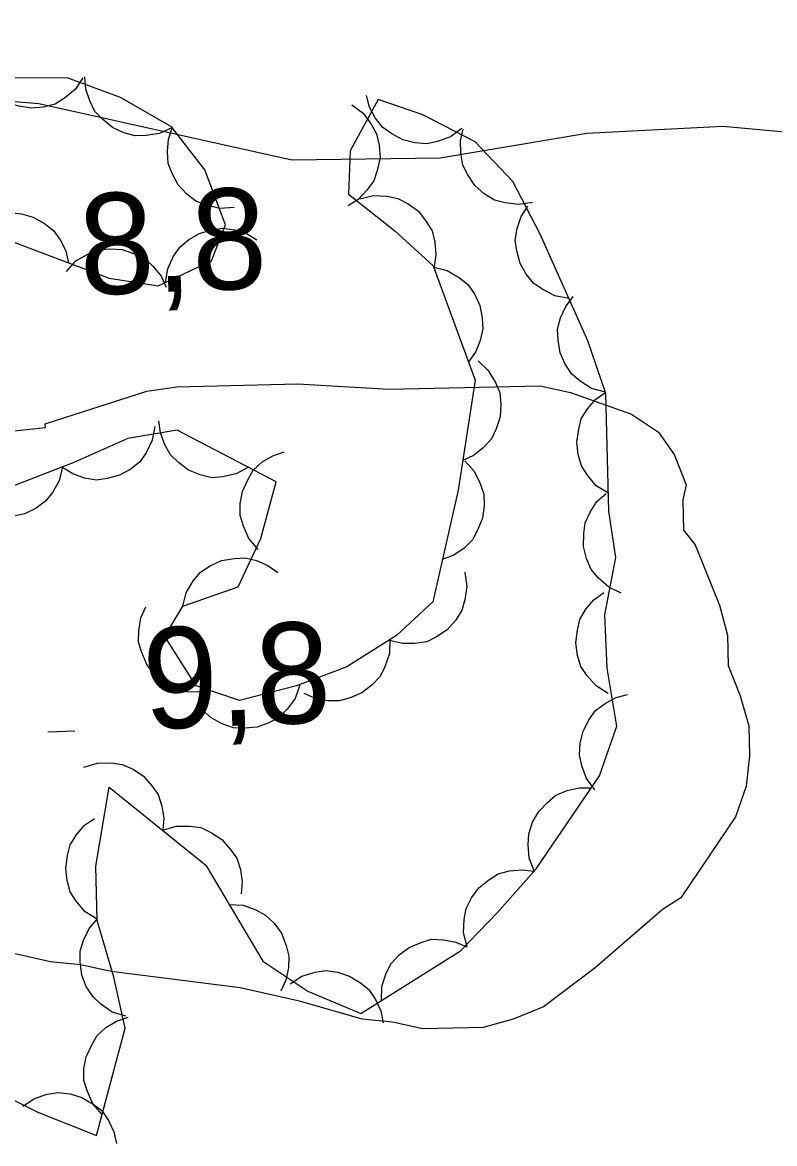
# Model space of a CAD drawing. Extents: x 336540 to 340074, y 5572036 to 5573747.
# Drawn here: x 337594.62 to 337616.98, y 5573470.22 to 5573503.54 of the extents above; entities that cross this region are included whole.
import ezdxf

# ---------------------------------------------------------------- set-up
doc = ezdxf.new("R2010")
doc.units = 0
for name, color, linetype in [('Niveau 2', 7, 'Continuous'), ('Niveau 3', 7, 'Continuous'), ('Niveau 44', 7, 'Continuous')]:
    doc.layers.add(name, color=color, linetype=linetype)

msp = doc.modelspace()

# ---------------------------------------------------------------- linework, layer by layer
at = {"layer": 'Niveau 2'}
for points in [[(337646.39, 5573497.81), (337641.91, 5573499.45), (337634.96, 5573499.58), (337630.85, 5573500.4), (337620.22, 5573500.01), (337615.44, 5573500.45), (337611.4, 5573500.24), (337607.04, 5573499.51), (337602.63, 5573499.45), (337595.11, 5573501.12), (337591.36, 5573501.43), (337581.07, 5573500.72), (337578.53, 5573500.93), (337576.28, 5573501.68), (337572.98, 5573503.54), (337571.46, 5573503.47), (337568.15, 5573501.76)], [(337595.31, 5573491.5), (337595.3, 5573491.61), (337598.32, 5573492.58), (337599.21, 5573492.71), (337602.81, 5573492.8), (337605.51, 5573492.64), (337610.01, 5573492.74), (337610.91, 5573492.54), (337612.73, 5573491.9), (337613.53, 5573491.36), (337613.99, 5573490.7), (337614.35, 5573489.8), (337614.25, 5573489.35), (337614.27, 5573488.45), (337614.62, 5573488.01), (337615.34, 5573486.22), (337615.58, 5573485.33), (337615.6, 5573484.43), (337615.96, 5573483.53), (337616.21, 5573482.64), (337616.23, 5573481.74), (337616.14, 5573480.84), (337615.82, 5573479.93), (337614.19, 5573477.52), (337613.64, 5573477.17), (337611.65, 5573475.44), (337610.11, 5573474.28), (337609.21, 5573473.92), (337608.32, 5573473.67), (337606.52, 5573473.63), (337605.62, 5573473.83), (337604.72, 5573473.92), (337602.9, 5573474.44), (337601.09, 5573474.85), (337597.26, 5573475.33), (337596.35, 5573475.53), (337595.45, 5573475.62), (337593.64, 5573476.03)], [(337567.34, 5573489.82), (337568.43, 5573491.31), (337569.09, 5573492.01), (337569.87, 5573492.36), (337570.54, 5573492.38), (337572.35, 5573491.97), (337573.25, 5573491.88), (337574.15, 5573491.9), (337575.94, 5573492.39), (337577.73, 5573492.66), (337580.44, 5573492.27), (337584.94, 5573492.38), (337585.84, 5573492.29), (337586.74, 5573492.08), (337589.46, 5573491.13), (337592.5, 5573491.2), (337595.31, 5573491.5)]]:
    msp.add_lwpolyline(points, dxfattribs=at)
at = {"layer": 'Niveau 3'}
msp.add_line((337595.38, 5573482.46), (337596.18, 5573482.49), dxfattribs=at)
at = {"layer": 'Niveau 44'}
for points in [[(337590.56, 5573498.92), (337594, 5573497.15), (337597.2, 5573495.94), (337598.66, 5573495.71), (337600.24, 5573496.45), (337600.66, 5573497.52), (337600.04, 5573499.16), (337599.05, 5573500.44), (337597.54, 5573501.31), (337595.95, 5573501.89), (337592.44, 5573501.87), (337590.56, 5573498.92)], [(337596.42, 5573501.89), (337596.19, 5573501.55), (337595.87, 5573501.29), (337595.59, 5573501.11), (337595.25, 5573501.02), (337594.88, 5573500.99), (337594.51, 5573501.05), (337594.19, 5573501.14), (337593.9, 5573501.33), (337593.62, 5573501.58), (337593.42, 5573501.88)], [(337599.08, 5573500.42), (337598.7, 5573500.24), (337598.3, 5573500.18), (337597.97, 5573500.17), (337597.63, 5573500.26), (337597.3, 5573500.42), (337597, 5573500.66), (337596.77, 5573500.89), (337596.62, 5573501.21), (337596.51, 5573501.56), (337596.48, 5573501.92)], [(337593.62, 5573471.88), (337595.08, 5573471.15), (337596.82, 5573470.46), (337597.67, 5573473.65), (337597.34, 5573475.17), (337596.84, 5573476.85), (337596.8, 5573478.46), (337597.2, 5573480.81), (337600.07, 5573478.49), (337601.77, 5573475.64), (337603.1, 5573474.75), (337604.68, 5573474.09), (337607.64, 5573475.95), (337608.73, 5573477.08), (337609.89, 5573478.39), (337611.78, 5573481.15), (337612.29, 5573482.63), (337612, 5573484.35), (337611.93, 5573485.93), (337612.26, 5573487.64), (337612.05, 5573489.01), (337611.96, 5573492.51), (337611.43, 5573494.08), (337610.01, 5573497.25), (337609.2, 5573498.81), (337608.08, 5573499.99), (337606.52, 5573500.79), (337605.2, 5573501.25), (337604.36, 5573499.72), (337604.31, 5573498.44), (337605.69, 5573497.35), (337606.83, 5573496.31), (337608.08, 5573492.91), (337607.57, 5573489.64), (337606.82, 5573486.32), (337605.74, 5573485.32), (337604.26, 5573484.39), (337602.77, 5573483.82), (337601.07, 5573483.39), (337599.79, 5573483.82), (337598.85, 5573485.29), (337599.39, 5573486.19), (337601.03, 5573486.77), (337601.71, 5573488.2), (337602.16, 5573489.89), (337599.22, 5573491.42), (337597.75, 5573491.17), (337596.15, 5573490.46), (337592.92, 5573489.21)], [(337604.41, 5573501.09), (337604.75, 5573500.84), (337604.99, 5573500.52), (337605.15, 5573500.23), (337605.23, 5573499.89), (337605.25, 5573499.52), (337605.17, 5573499.14), (337605.07, 5573498.83), (337604.86, 5573498.55), (337604.6, 5573498.28), (337604.3, 5573498.09)], [(337607.68, 5573500.39), (337607.35, 5573500.14), (337606.96, 5573500), (337606.64, 5573499.93), (337606.29, 5573499.96), (337605.93, 5573500.05), (337605.6, 5573500.23), (337605.33, 5573500.42), (337605.11, 5573500.7), (337604.94, 5573501.02), (337604.85, 5573501.37)], [(337600.91, 5573498.04), (337600.49, 5573498.01), (337600.09, 5573498.11), (337599.78, 5573498.23), (337599.51, 5573498.44), (337599.25, 5573498.71), (337599.07, 5573499.05), (337598.95, 5573499.35), (337598.93, 5573499.7), (337598.96, 5573500.07), (337599.07, 5573500.41)], [(337609.78, 5573498.19), (337609.37, 5573498.13), (337608.97, 5573498.18), (337608.65, 5573498.26), (337608.35, 5573498.45), (337608.07, 5573498.69), (337607.86, 5573499.01), (337607.71, 5573499.3), (337607.65, 5573499.65), (337607.64, 5573500.02), (337607.72, 5573500.37)], [(337604.65, 5573498.3), (337605.05, 5573498.4), (337605.46, 5573498.38), (337605.78, 5573498.31), (337606.09, 5573498.15), (337606.39, 5573497.93), (337606.62, 5573497.62), (337606.8, 5573497.35), (337606.88, 5573497.01), (337606.91, 5573496.64), (337606.86, 5573496.28)], [(337610.87, 5573495.34), (337610.45, 5573495.41), (337610.09, 5573495.6), (337609.82, 5573495.78), (337609.6, 5573496.06), (337609.42, 5573496.38), (337609.32, 5573496.75), (337609.27, 5573497.07), (337609.33, 5573497.42), (337609.45, 5573497.77), (337609.64, 5573498.08)], [(337593.19, 5573497.46), (337593.53, 5573497.7), (337593.91, 5573497.83), (337594.24, 5573497.89), (337594.59, 5573497.85), (337594.94, 5573497.75), (337595.28, 5573497.56), (337595.54, 5573497.36), (337595.74, 5573497.08), (337595.91, 5573496.75), (337595.99, 5573496.4)], [(337598.87, 5573495.81), (337598.94, 5573496.22), (337599.11, 5573496.59), (337599.3, 5573496.86), (337599.57, 5573497.09), (337599.88, 5573497.27), (337600.25, 5573497.38), (337600.58, 5573497.43), (337600.92, 5573497.38), (337601.28, 5573497.27), (337601.59, 5573497.08)], [(337595.93, 5573496.14), (337596.21, 5573496.45), (337596.56, 5573496.65), (337596.87, 5573496.78), (337597.22, 5573496.81), (337597.59, 5573496.79), (337597.95, 5573496.66), (337598.25, 5573496.53), (337598.51, 5573496.29), (337598.74, 5573496), (337598.89, 5573495.67)], [(337606.85, 5573496.27), (337607.25, 5573496.17), (337607.6, 5573495.96), (337607.86, 5573495.75), (337608.06, 5573495.47), (337608.22, 5573495.13), (337608.29, 5573494.76), (337608.31, 5573494.43), (337608.23, 5573494.09), (337608.09, 5573493.74), (337607.88, 5573493.45)], [(337611.95, 5573492.55), (337611.54, 5573492.66), (337611.2, 5573492.88), (337610.95, 5573493.09), (337610.75, 5573493.38), (337610.61, 5573493.72), (337610.55, 5573494.1), (337610.53, 5573494.42), (337610.62, 5573494.76), (337610.77, 5573495.1), (337610.99, 5573495.39)], [(337608.17, 5573493.48), (337608.47, 5573493.2), (337608.68, 5573492.84), (337608.81, 5573492.54), (337608.84, 5573492.19), (337608.82, 5573491.82), (337608.7, 5573491.46), (337608.56, 5573491.16), (337608.32, 5573490.9), (337608.03, 5573490.67), (337607.71, 5573490.52)], [(337612.04, 5573489.55), (337611.68, 5573489.77), (337611.42, 5573490.08), (337611.24, 5573490.36), (337611.14, 5573490.7), (337611.1, 5573491.07), (337611.16, 5573491.45), (337611.23, 5573491.76), (337611.42, 5573492.06), (337611.67, 5573492.34), (337611.96, 5573492.55)], [(337598.56, 5573491.53), (337598.48, 5573491.12), (337598.3, 5573490.75), (337598.11, 5573490.48), (337597.84, 5573490.26), (337597.51, 5573490.08), (337597.14, 5573489.99), (337596.82, 5573489.94), (337596.47, 5573490), (337596.12, 5573490.12), (337595.81, 5573490.31)], [(337601.34, 5573490.32), (337600.97, 5573490.12), (337600.57, 5573490.04), (337600.25, 5573490.01), (337599.9, 5573490.09), (337599.56, 5573490.23), (337599.26, 5573490.46), (337599.02, 5573490.69), (337598.85, 5573490.99), (337598.72, 5573491.34), (337598.68, 5573491.7)], [(337601.63, 5573487.88), (337601.35, 5573488.2), (337601.19, 5573488.57), (337601.09, 5573488.89), (337601.09, 5573489.24), (337601.16, 5573489.6), (337601.32, 5573489.95), (337601.48, 5573490.23), (337601.74, 5573490.47), (337602.06, 5573490.66), (337602.4, 5573490.78)], [(337607.77, 5573490.51), (337608.05, 5573490.2), (337608.23, 5573489.84), (337608.34, 5573489.52), (337608.35, 5573489.17), (337608.3, 5573488.81), (337608.15, 5573488.45), (337608, 5573488.16), (337607.75, 5573487.92), (337607.44, 5573487.71), (337607.1, 5573487.58)], [(337595.81, 5573490.33), (337595.71, 5573489.92), (337595.51, 5573489.57), (337595.31, 5573489.31), (337595.03, 5573489.1), (337594.69, 5573488.94), (337594.32, 5573488.86), (337593.99, 5573488.83), (337593.65, 5573488.9), (337593.31, 5573489.04), (337593.01, 5573489.24)], [(337612.42, 5573486.58), (337612.05, 5573486.76), (337611.74, 5573487.03), (337611.53, 5573487.28), (337611.39, 5573487.61), (337611.3, 5573487.96), (337611.31, 5573488.35), (337611.35, 5573488.67), (337611.5, 5573488.99), (337611.7, 5573489.3), (337611.97, 5573489.54)], [(337599.39, 5573486.19), (337599.49, 5573486.59), (337599.7, 5573486.94), (337599.91, 5573487.2), (337600.2, 5573487.39), (337600.54, 5573487.55), (337600.92, 5573487.61), (337601.24, 5573487.63), (337601.58, 5573487.55), (337601.92, 5573487.4), (337602.21, 5573487.19)], [(337607.77, 5573487.2), (337607.83, 5573486.78), (337607.77, 5573486.38), (337607.68, 5573486.06), (337607.49, 5573485.77), (337607.25, 5573485.49), (337606.93, 5573485.28), (337606.64, 5573485.13), (337606.29, 5573485.08), (337605.92, 5573485.08), (337605.57, 5573485.16)], [(337612.03, 5573483.6), (337611.68, 5573483.82), (337611.41, 5573484.12), (337611.22, 5573484.4), (337611.12, 5573484.73), (337611.07, 5573485.1), (337611.12, 5573485.48), (337611.19, 5573485.8), (337611.37, 5573486.1), (337611.61, 5573486.38), (337611.9, 5573486.6)], [(337599.9, 5573483.64), (337599.49, 5573483.65), (337599.1, 5573483.78), (337598.8, 5573483.93), (337598.54, 5573484.16), (337598.32, 5573484.46), (337598.17, 5573484.81), (337598.07, 5573485.12), (337598.08, 5573485.47), (337598.14, 5573485.84), (337598.29, 5573486.17)], [(337605.54, 5573485.19), (337605.53, 5573484.78), (337605.39, 5573484.39), (337605.25, 5573484.1), (337605.01, 5573483.84), (337604.71, 5573483.62), (337604.36, 5573483.47), (337604.05, 5573483.38), (337603.69, 5573483.38), (337603.33, 5573483.45), (337603, 5573483.6)], [(337602.87, 5573483.85), (337602.73, 5573483.45), (337602.49, 5573483.13), (337602.26, 5573482.89), (337601.95, 5573482.72), (337601.6, 5573482.6), (337601.22, 5573482.57), (337600.89, 5573482.58), (337600.56, 5573482.69), (337600.23, 5573482.87), (337599.96, 5573483.11)], [(337611.64, 5573480.73), (337611.39, 5573481.07), (337611.25, 5573481.45), (337611.18, 5573481.77), (337611.2, 5573482.12), (337611.29, 5573482.48), (337611.47, 5573482.82), (337611.66, 5573483.09), (337611.94, 5573483.3), (337612.27, 5573483.48), (337612.61, 5573483.57)], [(337596.45, 5573481.41), (337596.85, 5573481.53), (337597.26, 5573481.54), (337597.59, 5573481.49), (337597.91, 5573481.35), (337598.22, 5573481.14), (337598.47, 5573480.85), (337598.66, 5573480.59), (337598.76, 5573480.25), (337598.82, 5573479.89), (337598.79, 5573479.53)], [(337609.84, 5573478.31), (337609.68, 5573478.7), (337609.65, 5573479.1), (337609.67, 5573479.43), (337609.78, 5573479.77), (337609.97, 5573480.09), (337610.23, 5573480.36), (337610.48, 5573480.57), (337610.81, 5573480.71), (337611.17, 5573480.79), (337611.53, 5573480.79)], [(337596.84, 5573476.89), (337596.49, 5573477.11), (337596.22, 5573477.42), (337596.04, 5573477.7), (337595.95, 5573478.04), (337595.91, 5573478.4), (337595.96, 5573478.78), (337596.04, 5573479.1), (337596.23, 5573479.4), (337596.47, 5573479.68), (337596.76, 5573479.88)], [(337598.79, 5573479.53), (337599.19, 5573479.65), (337599.59, 5573479.65), (337599.92, 5573479.61), (337600.24, 5573479.46), (337600.55, 5573479.26), (337600.8, 5573478.97), (337600.99, 5573478.7), (337601.1, 5573478.37), (337601.15, 5573478), (337601.12, 5573477.64)], [(337607.84, 5573476.07), (337607.73, 5573476.48), (337607.75, 5573476.88), (337607.81, 5573477.21), (337607.97, 5573477.52), (337608.19, 5573477.82), (337608.49, 5573478.06), (337608.76, 5573478.24), (337609.1, 5573478.33), (337609.47, 5573478.36), (337609.83, 5573478.32)], [(337600.76, 5573477.33), (337601.18, 5573477.31), (337601.56, 5573477.17), (337601.85, 5573477.01), (337602.1, 5573476.77), (337602.32, 5573476.47), (337602.46, 5573476.11), (337602.54, 5573475.79), (337602.53, 5573475.44), (337602.45, 5573475.08), (337602.3, 5573474.75)], [(337597.69, 5573474.01), (337597.29, 5573474.13), (337596.95, 5573474.36), (337596.71, 5573474.59), (337596.52, 5573474.89), (337596.39, 5573475.23), (337596.34, 5573475.61), (337596.34, 5573475.94), (337596.44, 5573476.27), (337596.6, 5573476.61), (337596.83, 5573476.88)], [(337605.29, 5573474.47), (337605.3, 5573474.89), (337605.43, 5573475.28), (337605.58, 5573475.57), (337605.82, 5573475.83), (337606.12, 5573476.05), (337606.47, 5573476.2), (337606.78, 5573476.29), (337607.14, 5573476.28), (337607.5, 5573476.21), (337607.83, 5573476.07)], [(337602.58, 5573474.97), (337602.93, 5573475.2), (337603.32, 5573475.31), (337603.64, 5573475.36), (337603.99, 5573475.31), (337604.34, 5573475.2), (337604.67, 5573475), (337604.92, 5573474.8), (337605.12, 5573474.5), (337605.27, 5573474.17), (337605.34, 5573473.81)], [(337596.99, 5573471.08), (337596.71, 5573471.4), (337596.55, 5573471.77), (337596.45, 5573472.09), (337596.45, 5573472.44), (337596.52, 5573472.8), (337596.68, 5573473.15), (337596.84, 5573473.43), (337597.1, 5573473.67), (337597.42, 5573473.86), (337597.76, 5573473.98)], [(337594.63, 5573471.33), (337594.98, 5573471.56), (337595.36, 5573471.69), (337595.69, 5573471.74), (337596.04, 5573471.7), (337596.39, 5573471.59), (337596.72, 5573471.39), (337596.98, 5573471.2), (337597.18, 5573470.91), (337597.34, 5573470.57), (337597.42, 5573470.22)]]:
    msp.add_lwpolyline(points, dxfattribs=at)

# ---------------------------------------------------------------- texts
at = {"layer": 'Niveau 3'}
for s, p in [('8,8    ', (337596.36, 5573495.43)), ('9,8    ', (337598.26, 5573482.53))]:
    msp.add_text(s, height=2.9999, rotation=2.2763, dxfattribs=at).set_placement(p)

doc.saveas('drawing.dxf')
